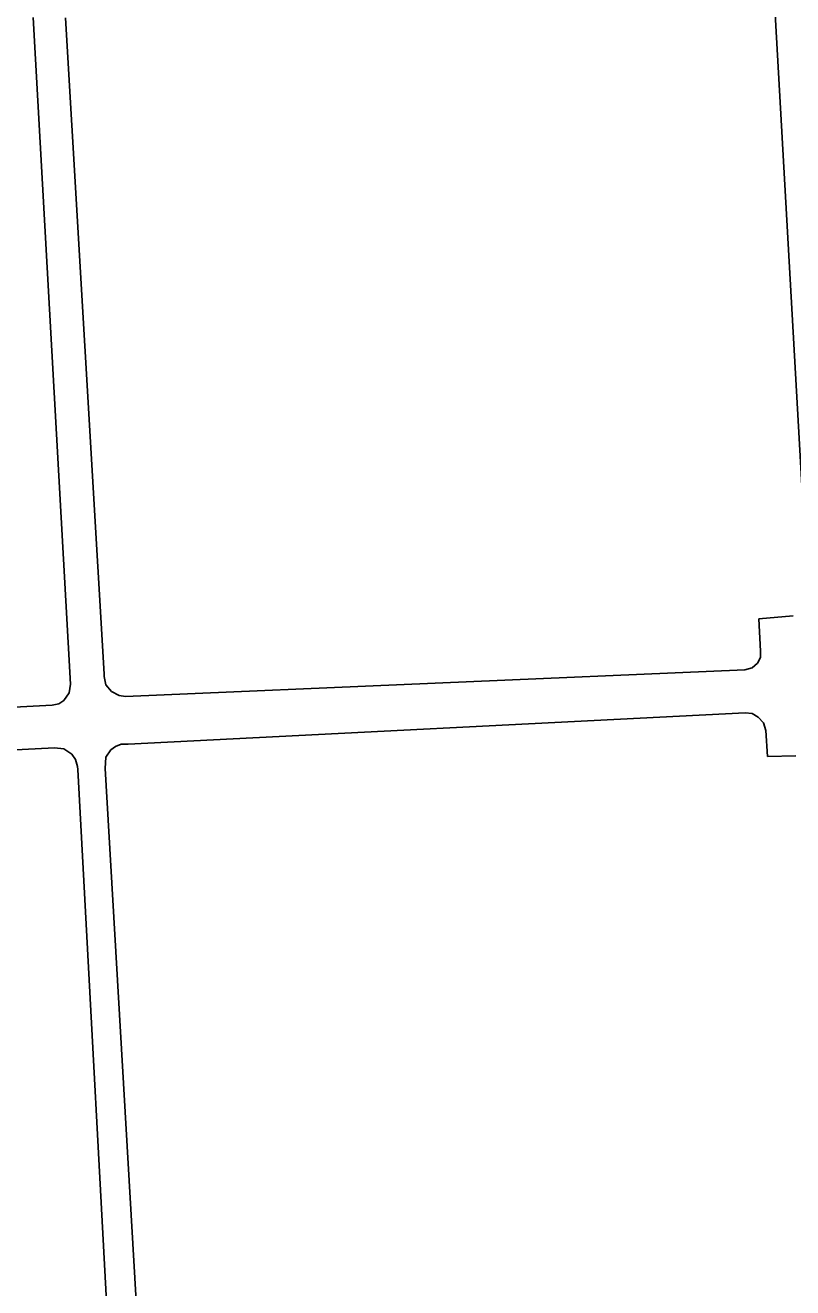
# Model space of a CAD drawing. Extents: x -599951 to -598963, y -1164095 to -1162939.
# Drawn here: x -599560 to -599492.5, y -1163692.1 to -1163581.1 of the extents above; entities that cross this region are included whole.
import ezdxf

# ---------------------------------------------------------------- set-up
doc = ezdxf.new("R2010")
doc.units = 0
doc.layers.add('Level 54', color=7, linetype='Continuous')

msp = doc.modelspace()

# ---------------------------------------------------------------- linework, layer by layer
at = {"layer": 'Level 54'}
for points in [[(-599494.19, -1163576.9), (-599491.12, -1163631.36)], [(-599559.32, -1163580.36), (-599556.03, -1163638.99)], [(-599553.05, -1163638.11), (-599556.45, -1163580.4)], [(-599492.44, -1163632.98), (-599495.47, -1163633.24)], [(-599495.47, -1163633.24), (-599495.3, -1163636.08)], [(-599495.31, -1163636.64), (-599495.57, -1163637.14)], [(-599495.3, -1163636.08), (-599495.31, -1163636.64)], [(-599496.68, -1163637.72), (-599551.17, -1163640.06)], [(-599496.03, -1163637.54), (-599496.68, -1163637.72)], [(-599495.57, -1163637.14), (-599496.03, -1163637.54)], [(-599553.05, -1163638.31), (-599553.05, -1163638.11)], [(-599552.9, -1163639.04), (-599553.05, -1163638.31)], [(-599556.13, -1163639.74), (-599556.6, -1163640.41)], [(-599556.03, -1163638.99), (-599556.13, -1163639.74)], [(-599552.42, -1163639.63), (-599552.9, -1163639.04)], [(-599551.75, -1163639.98), (-599552.42, -1163639.63)], [(-599551.17, -1163640.06), (-599551.75, -1163639.98)], [(-599557.63, -1163640.82), (-599616.93, -1163643.93)], [(-599557.05, -1163640.71), (-599557.63, -1163640.82)], [(-599556.6, -1163640.41), (-599557.05, -1163640.71)], [(-599550.94, -1163644.26), (-599496.65, -1163641.5)], [(-599496.65, -1163641.5), (-599496.04, -1163641.58)], [(-599496.04, -1163641.58), (-599495.5, -1163641.88)], [(-599495.5, -1163641.88), (-599495.05, -1163642.4)], [(-599495.05, -1163642.4), (-599494.85, -1163643.05)], [(-599494.85, -1163643.05), (-599494.7, -1163645.36)], [(-599552.48, -1163644.76), (-599552.06, -1163644.47)], [(-599552.06, -1163644.47), (-599551.55, -1163644.27)], [(-599551.55, -1163644.27), (-599550.94, -1163644.26)], [(-599616.09, -1163647.61), (-599557.42, -1163644.59)], [(-599557.42, -1163644.59), (-599556.62, -1163644.68)], [(-599556.62, -1163644.68), (-599555.91, -1163645.14)], [(-599555.91, -1163645.14), (-599555.57, -1163645.6)], [(-599552.98, -1163646.41), (-599552.91, -1163645.4)], [(-599552.91, -1163645.4), (-599552.48, -1163644.76)], [(-599494.7, -1163645.36), (-599492.21, -1163645.3)], [(-599555.57, -1163645.6), (-599555.4, -1163646.23)], [(-599555.4, -1163646.23), (-599555.39, -1163646.48)], [(-599555.39, -1163646.48), (-599552.24, -1163704.69)], [(-599549.61, -1163704.28), (-599552.98, -1163646.41)]]:
    msp.add_lwpolyline(points, dxfattribs=at)

doc.saveas('drawing.dxf')
